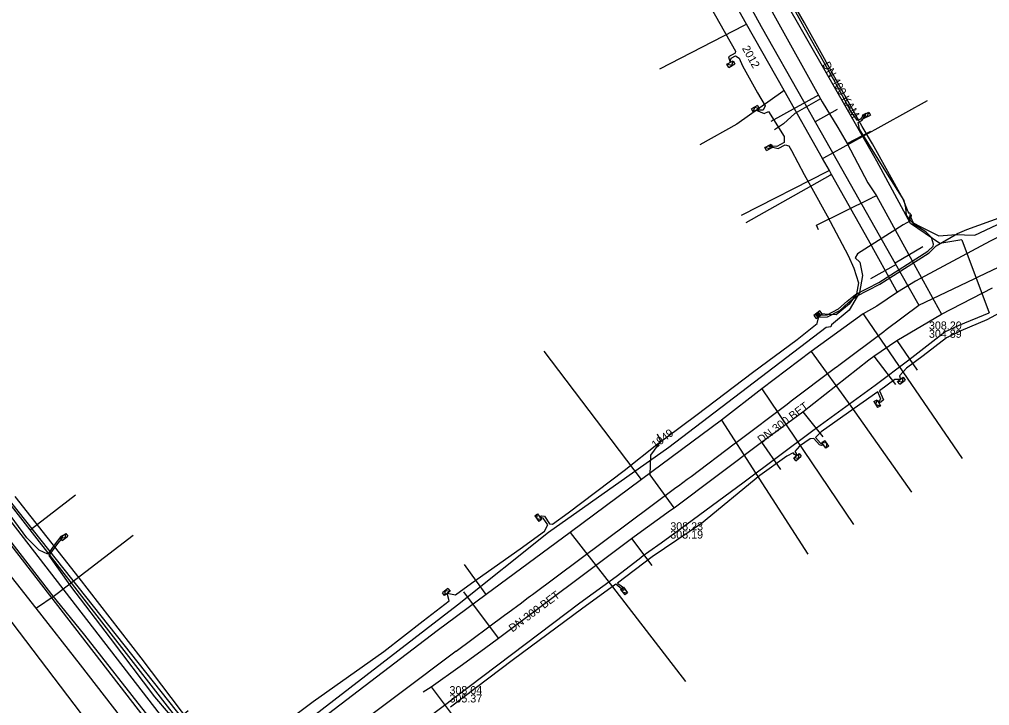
# Model space of a CAD drawing. Extents: x -600391 to -599491, y -1160176 to -1159402.
# Drawn here: x -600242.3 to -600145.4, y -1160075.6 to -1160007 of the extents above; entities that cross this region are included whole.
import ezdxf

# ---------------------------------------------------------------- set-up
doc = ezdxf.new("R2010")
doc.units = 0
for name, color, linetype in [('28', 7, 'Continuous'), ('31', 7, 'Continuous'), ('CETIN_linie', 7, 'Continuous'), ('Vrstva 1', 7, 'Continuous'), ('Vrstva 12', 7, 'Continuous'), ('Vrstva 13', 7, 'Continuous'), ('Vrstva 15', 7, 'Continuous'), ('Vrstva 16', 7, 'Continuous'), ('Vrstva 19', 7, 'Continuous'), ('Vrstva 42', 7, 'Continuous'), ('Vrstva 43', 7, 'Continuous'), ('Vrstva 44', 7, 'Continuous'), ('Vrstva 55', 7, 'Continuous'), ('Vrstva 58', 7, 'Continuous'), ('Vrstva 9', 7, 'Continuous')]:
    doc.layers.add(name, color=color, linetype=linetype)

# ---------------------------------------------------------------- blocks, each defined once
blk = doc.blocks.new('NN630')
at = {"layer": '31'}
for points in [[(0, -0.7), (-0.7, 0)], [(-0.7, -0.7), (-0.7, 0), (0.7, 0), (0.7, -0.7)], [(-0.7, -0.7), (0.7, -0.7)], [(0, -0.7), (0.7, 0)]]:
    blk.add_lwpolyline(points, dxfattribs=at)
blk = doc.blocks.new('NN620')
at = {"layer": '28'}
for points in [[(0.75, 0), (-0.75, 0)], [(-0.75, 0), (-0.75, -0.75)], [(0.75, -0.75), (0.75, 0)], [(-0.75, -0.75), (0.75, -0.75)], [(0.37, -0.18), (-0.38, -0.18)], [(-0.38, -0.18), (-0.38, -0.56)], [(-0.38, -0.56), (0.37, -0.56)], [(0.32, -0.23), (-0.33, -0.23)], [(-0.33, -0.23), (-0.33, -0.51)], [(-0.33, -0.51), (0.32, -0.51)], [(0.27, -0.27), (-0.28, -0.27)], [(-0.28, -0.27), (-0.28, -0.46)], [(-0.28, -0.46), (0.27, -0.46)], [(0.23, -0.32), (-0.23, -0.32)], [(-0.23, -0.32), (-0.23, -0.42)], [(-0.23, -0.42), (0.23, -0.42)], [(-0.19, -0.37), (0.19, -0.37)], [(0.23, -0.42), (0.23, -0.32)], [(0.27, -0.46), (0.27, -0.27)], [(0.32, -0.51), (0.32, -0.23)], [(0.37, -0.56), (0.37, -0.18)]]:
    blk.add_lwpolyline(points, dxfattribs=at)

msp = doc.modelspace()

# ---------------------------------------------------------------- linework, layer by layer
at = {"layer": 'CETIN_linie'}
for p, q in [((-600156.94, -1160020.68), (-600166.6, -1160003.83)), ((-600156.66, -1160021.19), (-600156.94, -1160020.68)), ((-600148.15, -1160029.05), (-600145.44, -1160036.34)), ((-600156.83, -1160043.58), (-600153.46, -1160041.06)), ((-600169.91, -1160053.23), (-600163.06, -1160048.11)), ((-600179.99, -1160060.6), (-600179.43, -1160060.18)), ((-600215.11, -1160087.04), (-600186.34, -1160065.31))]:
    msp.add_line(p, q, dxfattribs=at)
for points in [[(-600148.15, -1160029.05), (-600150.35, -1160029.43), (-600153.28, -1160027.43), (-600156.66, -1160021.19)], [(-600267.76, -1160025.17), (-600244.25, -1160055.86), (-600225.67, -1160079.89), (-600215.81, -1160092.29), (-600192.29, -1160121.78), (-600180.19, -1160137.43), (-600168.62, -1160151.9), (-600165.36, -1160149.31), (-600163.31, -1160147.71)], [(-600153.46, -1160041.06), (-600152.27, -1160040.1), (-600149.85, -1160038.26), (-600148.41, -1160037.58), (-600145.44, -1160036.34)], [(-600163.06, -1160048.11), (-600157.54, -1160044.12), (-600156.83, -1160043.58)], [(-600179.43, -1160060.18), (-600178.19, -1160059.34), (-600175.1, -1160057.08), (-600169.91, -1160053.23)], [(-600186.34, -1160065.31), (-600182.72, -1160062.7), (-600180.41, -1160060.92), (-600179.99, -1160060.6)]]:
    msp.add_lwpolyline(points, dxfattribs=at)
at = {"layer": 'Vrstva 1'}
for points in [[(-600160.606, -1160016.033), (-600162.802, -1160017.283)], [(-600154.827, -1160031.359), (-600152.056, -1160029.737)], [(-600154.725, -1160031.511), (-600157.294, -1160032.964)]]:
    msp.add_lwpolyline(points, dxfattribs=at)
at = {"layer": 'Vrstva 13'}
for p, q in [((-600152.801, -1160033.176), (-600154.578, -1160034.294)), ((-600154.578, -1160034.294), (-600156.653, -1160035.675)), ((-600154.578, -1160034.294), (-600154.709, -1160034.079)), ((-600180.155, -1160052.998), (-600189.897, -1160040.191)), ((-600168.13, -1160043.95), (-600158.968, -1160057.514)), ((-600200.61, -1160068.13), (-600221.66, -1160084.2))]:
    msp.add_line(p, q, dxfattribs=at)
for points in [[(-600154.709, -1160034.079), (-600157.474, -1160029.081), (-600161.178, -1160022.525), (-600161.396, -1160022.14), (-600162.074, -1160020.939), (-600165.91, -1160014.151), (-600169.665, -1160007.505), (-600172.186, -1160003.043), (-600173.2, -1160001.214), (-600175.931, -1159996.29), (-600181.445, -1159986.347), (-600182.167, -1159985.045), (-600184.183, -1159981.41), (-600184.671, -1159980.537), (-600185.044, -1159979.869), (-600187.721, -1159975.079), (-600188.649, -1159973.419), (-600191.123, -1159968.992), (-600193.986, -1159963.868), (-600195.946, -1159960.361), (-600196.653, -1159959.101), (-600211.015, -1159933.486), (-600211.95, -1159930.74)], [(-600308.304, -1159974.747), (-600310.606, -1159976.582), (-600309.22, -1159978.29), (-600300.55, -1159989.29), (-600296.77, -1159994.11), (-600294.38, -1159997.18), (-600292.26, -1159999.96), (-600280.7, -1160014.54), (-600273.1, -1160024.31), (-600254.85, -1160047.91), (-600240.71, -1160065.868), (-600236.26, -1160071.52), (-600225.09, -1160085.97)], [(-600084.88, -1160000.79), (-600117.98, -1160016.24), (-600127.811, -1160020.849), (-600130.061, -1160021.904), (-600135.85, -1160024.62), (-600143.23, -1160028.17), (-600145.322, -1160029.175), (-600152.801, -1160033.176)], [(-600169.665, -1160007.505), (-600169.918, -1160007.636), (-600178.382, -1160012.002)], [(-600165.91, -1160014.151), (-600166.039, -1160014.244), (-600170.654, -1160017.508), (-600174.351, -1160019.562)], [(-600162.074, -1160020.939), (-600161.953, -1160020.873), (-600158.071, -1160018.734), (-600151.571, -1160015.137)], [(-600161.396, -1160022.14), (-600161.585, -1160022.237), (-600170.214, -1160026.633)], [(-600161.178, -1160022.525), (-600161.347, -1160022.621), (-600169.752, -1160027.37)], [(-600269.901, -1160024.72), (-600239.13, -1160064.49), (-600235.85, -1160068.55), (-600222.987, -1160084.95), (-600222.259, -1160085.895), (-600219.33, -1160089.71)], [(-600156.653, -1160035.675), (-600158.026, -1160036.451), (-600163.212, -1160040.211), (-600168.13, -1160043.95), (-600172.185, -1160047.069), (-600180.155, -1160052.998), (-600187.299, -1160058.283), (-600195.699, -1160064.496), (-600200.61, -1160068.13)], [(-600158.026, -1160036.451), (-600157.872, -1160036.665), (-600148.118, -1160050.901)], [(-600163.212, -1160040.211), (-600159.259, -1160045.666), (-600153.19, -1160054.271)], [(-600172.185, -1160047.069), (-600168.731, -1160052.412), (-600163.531, -1160060.466)], [(-600240.71, -1160065.868), (-600240.545, -1160065.755), (-600238.964, -1160064.689), (-600238.56, -1160064.4), (-600230.98, -1160058.553)], [(-600187.299, -1160058.283), (-600183.64, -1160063.006), (-600175.762, -1160073.177)], [(-600195.699, -1160064.496), (-600196.676, -1160063.152), (-600197.873, -1160061.506)]]:
    msp.add_lwpolyline(points, dxfattribs=at)
at = {"layer": 'Vrstva 16'}
for points in [[(-600149.134, -1160176.079), (-600149.77, -1160175.26), (-600153.28, -1160170.92), (-600160.82, -1160161.59), (-600162.37, -1160159.57), (-600191.81, -1160121.42), (-600215.03, -1160091.66), (-600218.37, -1160087.39), (-600241.27, -1160058.04), (-600268.45, -1160023.15), (-600268.66, -1160022.86), (-600279.96, -1160008.45), (-600285.15, -1160001.76), (-600292.76, -1159991.95), (-600306.26, -1159974.55), (-600310.89, -1159968.58), (-600323.17, -1159952.95), (-600331.19, -1159942.75), (-600331.3, -1159942.61), (-600336.91, -1159935.47), (-600352.95, -1159915.04), (-600356.32, -1159910.78), (-600372.09, -1159890.83), (-600376.451, -1159885.301)], [(-600241.27, -1160058.04), (-600236.75, -1160054.52)]]:
    msp.add_lwpolyline(points, dxfattribs=at)
at = {"layer": 'Vrstva 19'}
for points in [[(-600170.74, -1159999.709), (-600162.476, -1160014.618), (-600162.293, -1160014.959), (-600162.102, -1160015.262), (-600160.561, -1160017.836), (-600159.612, -1160019.421), (-600157.55, -1160023.35), (-600156.678, -1160024.648), (-600152.76, -1160031.81), (-600150.2, -1160036.47)], [(-600162.476, -1160014.618), (-600167.233, -1160017.236)], [(-600162.293, -1160014.959), (-600164.863, -1160016.431), (-600165.995, -1160017.474), (-600166.888, -1160018.051)], [(-600159.612, -1160019.421), (-600157.25, -1160018.204)], [(-600162.47, -1160028.06), (-600162.69, -1160027.6), (-600157.153, -1160024.846)], [(-600156.678, -1160024.648), (-600157.153, -1160024.846)], [(-600202, -1160074.23), (-600201.2, -1160073.73), (-600198.302, -1160071.637), (-600195.87, -1160069.88), (-600194.46, -1160068.86), (-600181.16, -1160058.89), (-600180.91, -1160058.7), (-600177.28, -1160056.05), (-600176.92, -1160055.82), (-600168.18, -1160049.27), (-600164.04, -1160046.25), (-600157.46, -1160041.05), (-600156.95, -1160040.68), (-600154.66, -1160039.11), (-600150.2, -1160036.47), (-600145.09, -1160033.84)], [(-600154.66, -1160039.11), (-600152.61, -1160042.08)], [(-600156.95, -1160040.68), (-600154.79, -1160043.5)], [(-600164.04, -1160046.25), (-600162.04, -1160048.74)], [(-600176.92, -1160055.82), (-600179.31, -1160052.55), (-600179.25, -1160050.57), (-600178.25, -1160049.2), (-600178.58, -1160048.47)], [(-600168.18, -1160049.27), (-600166.27, -1160052)], [(-600181.16, -1160058.89), (-600179.14, -1160061.6)], [(-600194.46, -1160068.86), (-600197.92, -1160064.21)], [(-600201.2, -1160073.73), (-600199.1, -1160076.53)]]:
    msp.add_lwpolyline(points, dxfattribs=at)
at = {"layer": 'Vrstva 42'}
for points in [[(-600173.918, -1160004.64), (-600170.775, -1160010.216), (-600170.818, -1160010.413), (-600171.468, -1160010.77), (-600171.323, -1160011.348), (-600171.199, -1160010.91), (-600170.772, -1160010.681), (-600170.421, -1160010.908), (-600170.064, -1160011.676), (-600168.576, -1160014.356), (-600167.806, -1160015.682), (-600168.012, -1160016.089), (-600168.718, -1160016.104), (-600167.902, -1160016.426), (-600167.463, -1160016.224), (-600165.917, -1160018.735), (-600165.905, -1160019.318), (-600166.649, -1160019.727), (-600167.53, -1160019.663), (-600166.528, -1160019.946), (-600165.825, -1160019.56), (-600165.462, -1160019.681), (-600165.184, -1160020.122), (-600163.903, -1160022.543), (-600163.132, -1160023.893), (-600161.612, -1160026.665), (-600159.505, -1160030.633), (-600158.937, -1160031.873), (-600158.487, -1160033.36), (-600158.673, -1160034.466), (-600159.417, -1160035.494), (-600160.713, -1160036.542), (-600161.511, -1160036.508), (-600162.153, -1160036.442)], [(-600153.417, -1160026.961), (-600153.67, -1160026.6), (-600153.74, -1160025.85), (-600153.91, -1160025.13), (-600155.58, -1160022.49), (-600158.37, -1160018.01), (-600158.501, -1160017.322), (-600158.144, -1160017.149), (-600157.794, -1160016.661), (-600157.759, -1160016.44), (-600157.957, -1160016.545), (-600158.276, -1160016.991), (-600158.579, -1160017.137), (-600159.2, -1160016.26), (-600160.96, -1160013.06), (-600163.74, -1160008.1), (-600165.61, -1160004.7)], [(-600162.42, -1160036.68), (-600162.342, -1160036.776), (-600161.573, -1160036.739), (-600160.363, -1160036.103), (-600159.485, -1160035.326), (-600158.685, -1160034.674), (-600156.34, -1160033.477), (-600151.418, -1160030.339), (-600150.708, -1160029.649), (-600148.59, -1160028.44), (-600147.66, -1160028.04), (-600144.07, -1160026.73)], [(-600151, -1160029.48), (-600151.18, -1160028.82), (-600151.75, -1160028.25), (-600152.96, -1160027.49), (-600153.28, -1160027.12), (-600153.417, -1160026.961)], [(-600162.294, -1160036.574), (-600161.627, -1160036.541), (-600160.477, -1160035.937), (-600159.615, -1160035.174), (-600158.795, -1160034.506), (-600156.44, -1160033.303), (-600151.543, -1160030.181), (-600151.033, -1160029.684), (-600151, -1160029.48)], [(-600144.37, -1160036.35), (-600145.67, -1160037.04), (-600148.24, -1160038.16), (-600149.69, -1160038.84), (-600152.03, -1160040.64), (-600153.69, -1160041.88), (-600154.38, -1160042.66), (-600154.3, -1160043), (-600154.85, -1160043), (-600156.387, -1160044.129), (-600156.001, -1160045.034), (-600156.247, -1160045.273), (-600156.46, -1160045.34), (-600156.386, -1160045.129), (-600156.239, -1160044.986), (-600156.554, -1160044.249), (-600159.48, -1160046.31), (-600162.23, -1160048.23), (-600162.771, -1160048.807), (-600162.283, -1160049.373), (-600162.112, -1160049.426), (-600161.95, -1160049.58), (-600162.171, -1160049.617), (-600162.397, -1160049.547), (-600162.961, -1160048.892), (-600163.33, -1160048.93), (-600164.37, -1160049.67), (-600164.841, -1160050.202), (-600164.712, -1160050.407), (-600164.69, -1160050.63), (-600164.881, -1160050.514), (-600164.999, -1160050.326), (-600165.66, -1160050.67), (-600168.33, -1160052.61), (-600174.18, -1160057.39), (-600179.1, -1160060.72), (-600182.568, -1160063.348), (-600182.211, -1160063.639), (-600181.882, -1160063.856), (-600181.77, -1160064.05), (-600181.992, -1160064.023), (-600182.329, -1160063.801), (-600182.734, -1160063.471), (-600186.16, -1160065.96), (-600192.95, -1160070.97), (-600199.27, -1160075.75)], [(-600216.88, -1160078.12), (-600212.98, -1160075.18), (-600205.93, -1160070.18), (-600202, -1160067.12), (-600199.39, -1160065.14), (-600199.58, -1160064.37), (-600198.77, -1160064.51), (-600197.17, -1160063.36), (-600192.31, -1160059.93), (-600189.86, -1160058.17), (-600189.542, -1160057.533), (-600189.988, -1160056.854), (-600190.173, -1160056.832), (-600190.36, -1160056.71), (-600190.15, -1160056.634), (-600189.872, -1160056.666), (-600189.367, -1160057.436), (-600189.05, -1160057.45), (-600187.49, -1160056.34), (-600181.89, -1160052.11), (-600178.46, -1160049.38), (-600177.73, -1160048.85), (-600174.6, -1160046.52), (-600169.08, -1160042.32), (-600164.61, -1160039.01), (-600162.63, -1160037.41), (-600162.471, -1160036.856), (-600162.555, -1160036.745)], [(-600225.469, -1160076.111), (-600225.89, -1160076.46), (-600226.66, -1160076.6), (-600227.46, -1160076.33), (-600228.81, -1160074.72), (-600233.25, -1160068.86), (-600237.21, -1160063.66), (-600239.359, -1160060.587), (-600238.62, -1160059.54), (-600238.038, -1160058.819), (-600237.99, -1160058.6), (-600238.193, -1160058.693), (-600238.78, -1160059.42), (-600239.511, -1160060.456), (-600240.36, -1160060.05), (-600241.6, -1160058.84), (-600245.71, -1160053.3)]]:
    msp.add_lwpolyline(points, dxfattribs=at)
at = {"layer": 'Vrstva 44'}
msp.add_lwpolyline([(-600225.12, -1160077.51), (-600230.17, -1160070.83), (-600236.37, -1160062.83), (-600242.76, -1160054.71)], dxfattribs=at)
at = {"layer": 'Vrstva 55'}
for points in [[(-600159.37, -1160161.02), (-600163.57, -1160162.94), (-600178.28, -1160142.933), (-600197.299, -1160118.521), (-600212.697, -1160098.724), (-600214.119, -1160096.9), (-600217.08, -1160091.68), (-600222.93, -1160082.91), (-600226.85, -1160080.74), (-600230.45, -1160076.02), (-600247.641, -1160053.846), (-600267.85, -1160028.08), (-600281.812, -1160010.273), (-600299.508, -1159987.183)], [(-600153.311, -1160026.375), (-600153.386, -1160026.414), (-600153.53, -1160026.27), (-600154.03, -1160024.99), (-600157.08, -1160019.46), (-600158.11, -1160017.74), (-600159.674, -1160014.934), (-600163.88, -1160007.39), (-600166.44, -1160002.91)], [(-600153.2, -1160026.587), (-600153.233, -1160026.605), (-600153.261, -1160026.835), (-600153.01, -1160027.36), (-600152.33, -1160027.73), (-600150.45, -1160028.65), (-600149.15, -1160028.55), (-600148.93, -1160028.53), (-600146.84, -1160028.58), (-600140.69, -1160025.7), (-600138.11, -1160024.32), (-600135.87, -1160023.37), (-600135.78, -1160023.34)], [(-600153.255, -1160026.481), (-600153.344, -1160026.527), (-600153.39, -1160026.903), (-600153.3, -1160027.15), (-600154.02, -1160027.57), (-600158.57, -1160030.44), (-600158.8, -1160030.84), (-600158.35, -1160031.29), (-600158.09, -1160032.61), (-600158.37, -1160034.31), (-600159.41, -1160036.1), (-600161.17, -1160037.56), (-600161.26, -1160037.75)], [(-600161.26, -1160037.75), (-600161.7, -1160037.83), (-600177.432, -1160049.815), (-600189.48, -1160058.31), (-600198.553, -1160065.567), (-600215.27, -1160078.43)]]:
    msp.add_lwpolyline(points, dxfattribs=at)
at = {"layer": 'Vrstva 58'}
msp.add_lwpolyline([(-600152.816, -1160155.247), (-600149.861, -1160159.292), (-600149.734, -1160159.861), (-600149.948, -1160160.271), (-600152.824, -1160162.001), (-600154.716, -1160162.875), (-600156.47, -1160162.913), (-600156.971, -1160162.768), (-600158.029, -1160162.46), (-600159.391, -1160161.608), (-600159.936, -1160160.912), (-600162.585, -1160157.659), (-600164.043, -1160155.634), (-600165.021, -1160154.824), (-600214.84, -1160091.439), (-600216.589, -1160090.02), (-600218.109, -1160088.272), (-600222.441, -1160082.519), (-600222.948, -1160080.77), (-600256.663, -1160038.315), (-600300.347, -1159981.753)], dxfattribs=at)
at = {"layer": 'Vrstva 9'}
for points in [[(-600183.425, -1159980.037), (-600182.944, -1159980.912), (-600180.39, -1159985.557), (-600178.242, -1159989.465), (-600175.214, -1159994.977), (-600171.721, -1160001.331), (-600171.384, -1160001.945), (-600168.205, -1160007.729)], [(-600168.205, -1160007.729), (-600163.979, -1160015.201), (-600162.766, -1160017.347), (-600162.206, -1160018.335), (-600154.806, -1160031.422), (-600154.249, -1160032.406), (-600152.46, -1160035.57)], [(-600152.46, -1160035.57), (-600146.934, -1160032.946), (-600146.453, -1160032.717), (-600136.425, -1160027.953), (-600136.29, -1160027.889), (-600135.912, -1160027.709), (-600135.84, -1160027.675), (-600126.954, -1160023.454), (-600126.419, -1160023.2), (-600125.961, -1160022.982), (-600125.398, -1160022.715), (-600118.612, -1160019.491), (-600118.055, -1160019.227), (-600118.054, -1160019.227), (-600114.82, -1160017.69)], [(-600176.49, -1160053.64), (-600175.614, -1160052.981), (-600175.223, -1160052.687), (-600170.898, -1160049.435), (-600170.571, -1160049.189), (-600165.616, -1160045.463), (-600165.208, -1160045.156), (-600160.908, -1160041.923), (-600160.692, -1160041.76), (-600160.628, -1160041.712), (-600160.461, -1160041.586), (-600155.961, -1160038.202), (-600155.721, -1160038.022), (-600152.46, -1160035.57)], [(-600255.69, -1160050.79), (-600245.873, -1160063.677), (-600231.33, -1160082.769), (-600225.57, -1160090.33)], [(-600198.69, -1160070.16), (-600193.86, -1160066.566), (-600193.515, -1160066.309), (-600192.176, -1160065.312), (-600191.799, -1160065.032), (-600191.494, -1160064.805), (-600191.269, -1160064.638), (-600191.061, -1160064.483), (-600176.724, -1160053.814), (-600176.49, -1160053.64)], [(-600198.69, -1160070.16), (-600209.962, -1160078.618), (-600210.2, -1160078.797), (-600218.793, -1160085.245), (-600219.23, -1160085.573), (-600223.532, -1160088.801), (-600224.045, -1160089.186), (-600225.57, -1160090.33)]]:
    msp.add_lwpolyline(points, dxfattribs=at)

# ---------------------------------------------------------------- block references
at = {"layer": 'Vrstva 43'}
for name, p, xscale, yscale, rotation in [('NN630', (-600171.323, -1160011.348), 0.5, 0.5, 29.00000000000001), ('NN630', (-600168.718, -1160016.104), 0.5000000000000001, 0.4999999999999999, -151), ('NN630', (-600157.759, -1160016.44), 0.5000000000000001, 0.4999999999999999, 26), ('NN630', (-600167.53, -1160019.663), 0.5, 0.5, 29.00000000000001), ('NN620', (-600162.42, -1160036.68), 0.5000000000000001, 0.5, -143), ('NN630', (-600154.3, -1160043), 0.5, 0.5, 37), ('NN630', (-600156.46, -1160045.34), 0.5, 0.5, -61.000000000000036), ('NN630', (-600161.95, -1160049.58), 0.5000000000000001, 0.5, 124), ('NN630', (-600164.69, -1160050.63), 0.49999999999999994, 0.5000000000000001, 39), ('NN630', (-600190.36, -1160056.71), 0.5000000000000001, 0.5, -55), ('NN630', (-600237.99, -1160058.6), 0.5, 0.5, 37), ('NN630', (-600199.58, -1160064.37), 0.49999999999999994, 0.5000000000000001, -142.00000000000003), ('NN630', (-600181.77, -1160064.05), 0.5, 0.5, -53.000000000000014)]:
    msp.add_blockref(name, p, dxfattribs=dict(at, xscale=xscale, yscale=yscale, rotation=rotation))

# ---------------------------------------------------------------- texts
at = {"layer": 'Vrstva 12'}
for s, rotation, p in [('DN 400 KAM', 299.49155, (-600162.106, -1160011.53)), ('DN 300 BET', 36.95152, (-600168.199, -1160049.446)), ('DN 300 BET', 36.6693, (-600193.069, -1160068.299))]:
    msp.add_text(s, height=0.8, rotation=rotation, dxfattribs=at).set_placement(p)
for s, p in [('308.20', (-600151.443, -1160038.012)), ('304.89', (-600151.443, -1160038.844)), ('308.23', (-600177.292, -1160058.075)), ('305.19', (-600177.292, -1160058.907)), ('308.04', (-600199.364, -1160074.446)), ('305.37', (-600199.364, -1160075.278))]:
    msp.add_text(s, height=0.8, dxfattribs=at).set_placement(p)
at = {"layer": 'Vrstva 15'}
for s, rotation, p in [('2012', 299.01408, (-600170.152, -1160009.922)), ('1949', 37.35685, (-600178.784, -1160049.957))]:
    msp.add_text(s, height=0.8, rotation=rotation, dxfattribs=at).set_placement(p)

doc.saveas('drawing.dxf')
